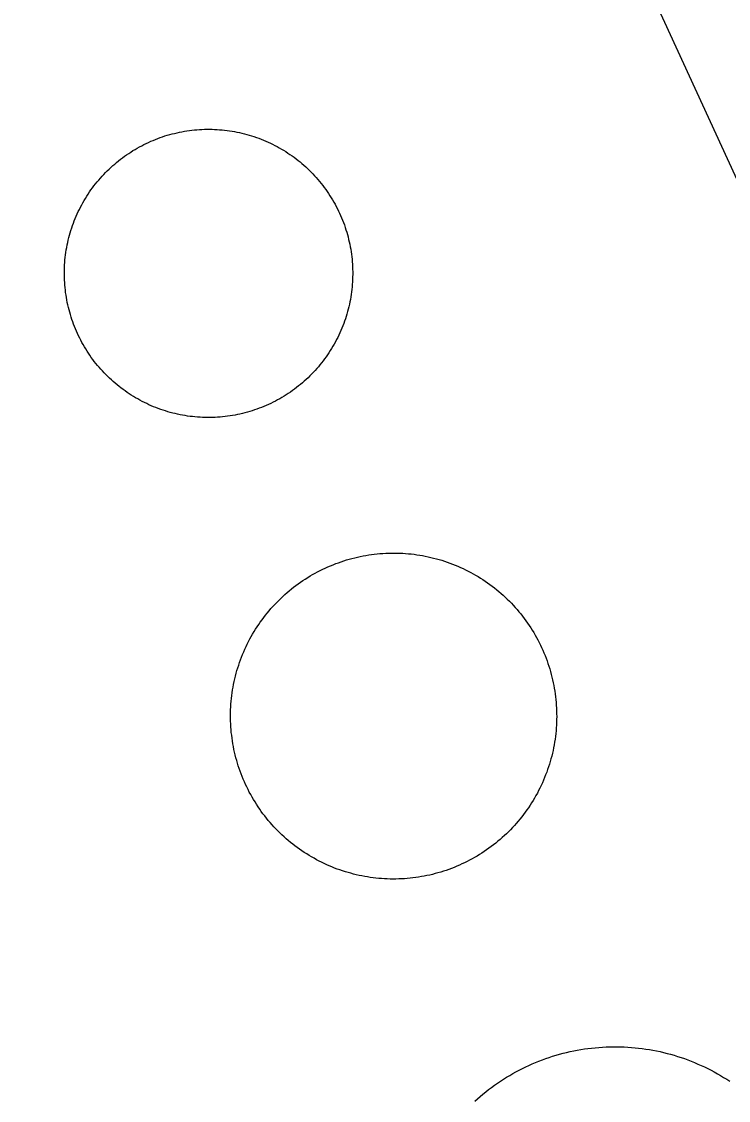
# Model space of a CAD drawing. Extents: x 3651524 to 3689615, y 505651 to 531377.
# Drawn here: x 3679278.1 to 3679316.9, y 515975 to 516034.2 of the extents above; entities that cross this region are included whole.
import ezdxf

# ---------------------------------------------------------------- set-up
doc = ezdxf.new("R2010")
doc.units = 0
doc.layers.add('V-DOMW-TANK', color=7, linetype='Continuous')
doc.layers.add('V-UTIL-LINE', color=7, linetype='Continuous')

msp = doc.modelspace()

# ---------------------------------------------------------------- linework, layer by layer
at = {"layer": 'V-DOMW-TANK'}
for points in [[(3679282.54, 516025.738), (3679282.634, 516025.839), (3679282.73, 516025.939), (3679282.827, 516026.039), (3679282.927, 516026.133), (3679283.027, 516026.228), (3679283.13, 516026.32), (3679283.234, 516026.41), (3679283.339, 516026.5), (3679283.447, 516026.586), (3679283.556, 516026.672), (3679283.664, 516026.756), (3679283.777, 516026.836), (3679283.89, 516026.916), (3679284.004, 516026.994), (3679284.119, 516027.069), (3679284.236, 516027.143), (3679284.352, 516027.213), (3679284.471, 516027.282), (3679284.594, 516027.348), (3679284.717, 516027.416), (3679284.84, 516027.479), (3679284.963, 516027.538), (3679285.088, 516027.598), (3679285.215, 516027.655), (3679285.342, 516027.706), (3679285.469, 516027.76), (3679285.598, 516027.811), (3679285.727, 516027.858), (3679285.858, 516027.903), (3679285.989, 516027.948), (3679286.12, 516027.987), (3679286.253, 516028.024), (3679286.386, 516028.061), (3679286.521, 516028.093), (3679286.654, 516028.124), (3679286.79, 516028.157), (3679286.925, 516028.181), (3679287.062, 516028.206), (3679287.197, 516028.229), (3679287.334, 516028.247), (3679287.472, 516028.263), (3679287.609, 516028.28), (3679287.746, 516028.292), (3679287.883, 516028.302), (3679288.02, 516028.308), (3679288.16, 516028.315), (3679288.297, 516028.317), (3679288.434, 516028.317), (3679288.573, 516028.315), (3679288.711, 516028.31), (3679288.848, 516028.302), (3679288.987, 516028.294), (3679289.126, 516028.282), (3679289.261, 516028.267), (3679289.399, 516028.251), (3679289.536, 516028.233), (3679289.671, 516028.212), (3679289.808, 516028.188), (3679289.943, 516028.161), (3679290.081, 516028.134), (3679290.212, 516028.104), (3679290.349, 516028.069), (3679290.48, 516028.034), (3679290.613, 516027.997), (3679290.744, 516027.956), (3679290.875, 516027.913), (3679291.006, 516027.87), (3679291.137, 516027.823), (3679291.264, 516027.774), (3679291.393, 516027.723), (3679291.52, 516027.667), (3679291.647, 516027.612), (3679291.772, 516027.555), (3679291.897, 516027.493), (3679292.02, 516027.432), (3679292.141, 516027.366), (3679292.262, 516027.301), (3679292.383, 516027.229), (3679292.499, 516027.162), (3679292.618, 516027.088), (3679292.735, 516027.012), (3679292.848, 516026.936), (3679292.962, 516026.856), (3679293.073, 516026.777), (3679293.183, 516026.693), (3679293.292, 516026.609), (3679293.4, 516026.523), (3679293.505, 516026.435), (3679293.609, 516026.342), (3679293.714, 516026.25), (3679293.814, 516026.156), (3679293.912, 516026.062), (3679294.011, 516025.963), (3679294.107, 516025.865), (3679294.201, 516025.765), (3679294.293, 516025.662), (3679294.386, 516025.558), (3679294.474, 516025.451), (3679294.562, 516025.345), (3679294.646, 516025.236)], [(3679280.844, 516018.013), (3679280.803, 516018.144), (3679280.766, 516018.277), (3679280.729, 516018.41), (3679280.697, 516018.544), (3679280.664, 516018.679), (3679280.635, 516018.814), (3679280.609, 516018.949), (3679280.584, 516019.084), (3679280.564, 516019.221), (3679280.543, 516019.357), (3679280.527, 516019.496), (3679280.512, 516019.633), (3679280.5, 516019.77), (3679280.49, 516019.908), (3679280.482, 516020.043), (3679280.476, 516020.184), (3679280.473, 516020.321), (3679280.473, 516020.458), (3679280.476, 516020.598), (3679280.48, 516020.735), (3679280.488, 516020.872), (3679280.496, 516021.011), (3679280.508, 516021.149), (3679280.523, 516021.286), (3679280.539, 516021.423), (3679280.557, 516021.56), (3679280.58, 516021.695), (3679280.603, 516021.835), (3679280.629, 516021.968), (3679280.658, 516022.103), (3679280.689, 516022.236), (3679280.721, 516022.371), (3679280.756, 516022.504), (3679280.795, 516022.64), (3679280.836, 516022.769), (3679280.877, 516022.902), (3679280.922, 516023.031), (3679280.969, 516023.162), (3679281.018, 516023.291), (3679281.069, 516023.418), (3679281.123, 516023.545), (3679281.18, 516023.672), (3679281.237, 516023.797), (3679281.297, 516023.922), (3679281.36, 516024.045), (3679281.424, 516024.165), (3679281.489, 516024.288), (3679281.559, 516024.407), (3679281.631, 516024.526), (3679281.704, 516024.643), (3679281.778, 516024.759), (3679281.856, 516024.876), (3679281.934, 516024.987), (3679282.016, 516025.099), (3679282.098, 516025.208), (3679282.184, 516025.318), (3679282.27, 516025.425), (3679282.358, 516025.529), (3679282.448, 516025.636), (3679282.54, 516025.738)], [(3679294.646, 516025.236), (3679294.73, 516025.126), (3679294.812, 516025.015), (3679294.889, 516024.903), (3679294.967, 516024.788), (3679295.043, 516024.673), (3679295.117, 516024.554), (3679295.188, 516024.438), (3679295.256, 516024.317), (3679295.324, 516024.198), (3679295.389, 516024.075), (3679295.453, 516023.952), (3679295.512, 516023.829), (3679295.571, 516023.705), (3679295.629, 516023.578), (3679295.682, 516023.451), (3679295.733, 516023.326), (3679295.784, 516023.195), (3679295.831, 516023.064), (3679295.877, 516022.934), (3679295.92, 516022.803), (3679295.96, 516022.67), (3679295.997, 516022.539), (3679296.034, 516022.406), (3679296.067, 516022.271), (3679296.1, 516022.138), (3679296.128, 516022.003), (3679296.155, 516021.865), (3679296.18, 516021.73), (3679296.2, 516021.593), (3679296.221, 516021.458), (3679296.237, 516021.321), (3679296.253, 516021.183), (3679296.264, 516021.046), (3679296.274, 516020.907), (3679296.284, 516020.77), (3679296.286, 516020.633), (3679296.29, 516020.495), (3679296.29, 516020.356), (3679296.288, 516020.219), (3679296.284, 516020.08), (3679296.276, 516019.942), (3679296.268, 516019.807), (3679296.255, 516019.668), (3679296.241, 516019.531), (3679296.225, 516019.393), (3679296.206, 516019.256), (3679296.184, 516019.121), (3679296.161, 516018.984), (3679296.135, 516018.849), (3679296.106, 516018.714), (3679296.075, 516018.578), (3679296.042, 516018.445), (3679296.008, 516018.31), (3679295.969, 516018.179), (3679295.93, 516018.044), (3679295.887, 516017.915), (3679295.842, 516017.784), (3679295.795, 516017.655), (3679295.743, 516017.526), (3679295.694, 516017.397), (3679295.641, 516017.272), (3679295.584, 516017.143), (3679295.526, 516017.018), (3679295.467, 516016.895), (3679295.403, 516016.772), (3679295.34, 516016.649), (3679295.272, 516016.528), (3679295.205, 516016.41), (3679295.133, 516016.291), (3679295.061, 516016.172), (3679294.986, 516016.057), (3679294.908, 516015.943), (3679294.83, 516015.83), (3679294.748, 516015.717), (3679294.666, 516015.607), (3679294.58, 516015.498), (3679294.494, 516015.39), (3679294.406, 516015.285), (3679294.316, 516015.181), (3679294.226, 516015.076), (3679294.13, 516014.976), (3679294.033, 516014.876), (3679293.937, 516014.779), (3679293.839, 516014.683), (3679293.736, 516014.589), (3679293.634, 516014.495), (3679293.529, 516014.405), (3679293.425, 516014.317), (3679293.317, 516014.23), (3679293.208, 516014.144), (3679293.099, 516014.061), (3679292.987, 516013.979), (3679292.874, 516013.899), (3679292.759, 516013.823), (3679292.643, 516013.747), (3679292.528, 516013.673), (3679292.409, 516013.604), (3679292.29, 516013.532), (3679292.17, 516013.465), (3679292.049, 516013.401)], [(3679292.049, 516013.401), (3679291.924, 516013.338), (3679291.801, 516013.276), (3679291.676, 516013.219), (3679291.549, 516013.161), (3679291.42, 516013.106), (3679291.295, 516013.055), (3679291.166, 516013.008), (3679291.037, 516012.959), (3679290.906, 516012.914), (3679290.775, 516012.871), (3679290.644, 516012.83), (3679290.511, 516012.791), (3679290.376, 516012.754), (3679290.242, 516012.721), (3679290.107, 516012.69), (3679289.974, 516012.66), (3679289.839, 516012.633), (3679289.702, 516012.611), (3679289.567, 516012.59), (3679289.429, 516012.568), (3679289.292, 516012.551), (3679289.153, 516012.537), (3679289.018, 516012.525), (3679288.881, 516012.514), (3679288.743, 516012.506), (3679288.604, 516012.502), (3679288.467, 516012.498), (3679288.33, 516012.498), (3679288.19, 516012.498), (3679288.053, 516012.506), (3679287.914, 516012.512), (3679287.777, 516012.52), (3679287.639, 516012.533), (3679287.502, 516012.547), (3679287.367, 516012.563), (3679287.228, 516012.582), (3679287.093, 516012.604), (3679286.955, 516012.627), (3679286.82, 516012.654), (3679286.685, 516012.682), (3679286.552, 516012.713), (3679286.417, 516012.746), (3679286.284, 516012.781), (3679286.151, 516012.819), (3679286.019, 516012.858), (3679285.888, 516012.901), (3679285.757, 516012.948), (3679285.626, 516012.993), (3679285.497, 516013.043), (3679285.37, 516013.094), (3679285.243, 516013.147), (3679285.116, 516013.202), (3679284.991, 516013.262), (3679284.866, 516013.321), (3679284.744, 516013.385), (3679284.621, 516013.448), (3679284.504, 516013.516), (3679284.381, 516013.583), (3679284.262, 516013.655), (3679284.144, 516013.727), (3679284.031, 516013.802), (3679283.916, 516013.88), (3679283.801, 516013.958), (3679283.691, 516014.04), (3679283.58, 516014.122), (3679283.472, 516014.206), (3679283.363, 516014.294), (3679283.259, 516014.382), (3679283.154, 516014.472), (3679283.05, 516014.564), (3679282.95, 516014.659), (3679282.851, 516014.755), (3679282.753, 516014.851), (3679282.657, 516014.951), (3679282.562, 516015.052), (3679282.47, 516015.152), (3679282.378, 516015.259), (3679282.29, 516015.361), (3679282.202, 516015.47), (3679282.116, 516015.578), (3679282.034, 516015.689), (3679281.952, 516015.801), (3679281.874, 516015.914), (3679281.797, 516016.027), (3679281.721, 516016.143), (3679281.647, 516016.26), (3679281.575, 516016.379), (3679281.506, 516016.498), (3679281.44, 516016.618), (3679281.375, 516016.739), (3679281.313, 516016.862), (3679281.254, 516016.987), (3679281.194, 516017.112), (3679281.135, 516017.237), (3679281.082, 516017.364), (3679281.031, 516017.493), (3679280.979, 516017.622), (3679280.932, 516017.751), (3679280.887, 516017.882), (3679280.844, 516018.013)], [(3679290.285, 515992.651), (3679290.226, 515992.796), (3679290.171, 515992.942), (3679290.115, 515993.085), (3679290.064, 515993.236), (3679290.015, 515993.386), (3679289.968, 515993.531), (3679289.925, 515993.681), (3679289.884, 515993.83), (3679289.845, 515993.984), (3679289.812, 515994.136), (3679289.776, 515994.289), (3679289.745, 515994.441), (3679289.718, 515994.594), (3679289.694, 515994.75), (3679289.669, 515994.904), (3679289.651, 515995.059), (3679289.63, 515995.215), (3679289.618, 515995.368), (3679289.608, 515995.524), (3679289.597, 515995.682), (3679289.591, 515995.837), (3679289.589, 515995.993), (3679289.587, 515996.149), (3679289.589, 515996.304), (3679289.593, 515996.462), (3679289.603, 515996.618), (3679289.612, 515996.773), (3679289.624, 515996.929), (3679289.64, 515997.085), (3679289.659, 515997.238), (3679289.679, 515997.394), (3679289.702, 515997.547), (3679289.728, 515997.701), (3679289.757, 515997.855), (3679289.79, 515998.008), (3679289.825, 515998.16), (3679289.862, 515998.311), (3679289.898, 515998.463), (3679289.943, 515998.612), (3679289.989, 515998.762), (3679290.036, 515998.911), (3679290.085, 515999.059), (3679290.14, 515999.206), (3679290.193, 515999.352), (3679290.251, 515999.499), (3679290.312, 515999.643), (3679290.374, 515999.784), (3679290.439, 515999.927), (3679290.507, 516000.067), (3679290.576, 516000.206), (3679290.65, 516000.345), (3679290.724, 516000.48), (3679290.802, 516000.617), (3679290.881, 516000.749), (3679290.963, 516000.884), (3679291.047, 516001.015), (3679291.135, 516001.146), (3679291.223, 516001.275), (3679291.316, 516001.4), (3679291.408, 516001.527), (3679291.504, 516001.65), (3679291.602, 516001.77), (3679291.701, 516001.891), (3679291.803, 516002.01), (3679291.907, 516002.127), (3679292.012, 516002.239), (3679292.12, 516002.354), (3679292.231, 516002.465), (3679292.342, 516002.573), (3679292.456, 516002.682), (3679292.571, 516002.786), (3679292.688, 516002.889), (3679292.809, 516002.991), (3679292.929, 516003.089), (3679293.05, 516003.186), (3679293.175, 516003.28), (3679293.302, 516003.372), (3679293.429, 516003.462), (3679293.558, 516003.55), (3679293.689, 516003.636), (3679293.82, 516003.72), (3679293.953, 516003.802), (3679294.089, 516003.88), (3679294.226, 516003.956), (3679294.363, 516004.031), (3679294.5, 516004.101), (3679294.644, 516004.171), (3679294.783, 516004.24), (3679294.924, 516004.302), (3679295.068, 516004.363), (3679295.213, 516004.423), (3679295.356, 516004.48), (3679295.504, 516004.533), (3679295.651, 516004.584), (3679295.801, 516004.634), (3679295.948, 516004.681), (3679296.1, 516004.724), (3679296.249, 516004.767), (3679296.403, 516004.804), (3679296.552, 516004.84)], [(3679296.552, 516004.84), (3679296.706, 516004.873), (3679296.857, 516004.904), (3679297.011, 516004.933), (3679297.167, 516004.957), (3679297.32, 516004.98), (3679297.476, 516005), (3679297.632, 516005.017), (3679297.785, 516005.031), (3679297.941, 516005.045), (3679298.099, 516005.051), (3679298.254, 516005.057), (3679298.41, 516005.062), (3679298.566, 516005.062), (3679298.721, 516005.06), (3679298.879, 516005.055), (3679299.035, 516005.049), (3679299.19, 516005.039), (3679299.346, 516005.025), (3679299.501, 516005.01), (3679299.655, 516004.992), (3679299.811, 516004.971), (3679299.964, 516004.947), (3679300.12, 516004.92), (3679300.272, 516004.892), (3679300.425, 516004.861), (3679300.579, 516004.826), (3679300.73, 516004.789), (3679300.88, 516004.75), (3679301.031, 516004.707), (3679301.181, 516004.662), (3679301.328, 516004.615), (3679301.478, 516004.564), (3679301.623, 516004.513), (3679301.771, 516004.457), (3679301.916, 516004.4), (3679302.059, 516004.339), (3679302.203, 516004.277), (3679302.344, 516004.212), (3679302.483, 516004.144), (3679302.625, 516004.072), (3679302.762, 516003.999), (3679302.899, 516003.925), (3679303.034, 516003.849), (3679303.169, 516003.769), (3679303.303, 516003.687), (3679303.434, 516003.601), (3679303.563, 516003.515), (3679303.692, 516003.427), (3679303.819, 516003.335), (3679303.944, 516003.243), (3679304.066, 516003.147), (3679304.189, 516003.048), (3679304.308, 516002.95), (3679304.427, 516002.848), (3679304.544, 516002.743), (3679304.658, 516002.637), (3679304.771, 516002.53), (3679304.884, 516002.422), (3679304.992, 516002.309), (3679305.099, 516002.194), (3679305.203, 516002.08), (3679305.308, 516001.961), (3679305.406, 516001.842), (3679305.506, 516001.721), (3679305.605, 516001.6), (3679305.699, 516001.476), (3679305.791, 516001.349), (3679305.881, 516001.222), (3679305.969, 516001.093), (3679306.055, 516000.964), (3679306.137, 516000.83), (3679306.219, 516000.697), (3679306.297, 516000.562), (3679306.375, 516000.427), (3679306.448, 516000.29), (3679306.52, 516000.15), (3679306.59, 516000.009), (3679306.655, 515999.87), (3679306.721, 515999.727), (3679306.782, 515999.583), (3679306.841, 515999.44), (3679306.897, 515999.292), (3679306.952, 515999.147), (3679307.003, 515999), (3679307.052, 515998.852), (3679307.1, 515998.703), (3679307.143, 515998.553), (3679307.184, 515998.401), (3679307.222, 515998.25), (3679307.257, 515998.098), (3679307.292, 515997.945), (3679307.323, 515997.793), (3679307.349, 515997.64), (3679307.374, 515997.486), (3679307.399, 515997.33), (3679307.417, 515997.177), (3679307.433, 515997.021), (3679307.45, 515996.865), (3679307.46, 515996.71), (3679307.47, 515996.554)], [(3679307.47, 515996.554), (3679307.476, 515996.399), (3679307.478, 515996.241), (3679307.48, 515996.085), (3679307.478, 515995.93), (3679307.474, 515995.774), (3679307.466, 515995.618), (3679307.456, 515995.463), (3679307.444, 515995.307), (3679307.427, 515995.151), (3679307.409, 515994.996), (3679307.388, 515994.84), (3679307.366, 515994.686), (3679307.339, 515994.533), (3679307.31, 515994.379), (3679307.278, 515994.226), (3679307.243, 515994.074), (3679307.206, 515993.923), (3679307.165, 515993.773), (3679307.124, 515993.621), (3679307.079, 515993.472), (3679307.032, 515993.322), (3679306.983, 515993.177), (3679306.93, 515993.028), (3679306.874, 515992.882), (3679306.817, 515992.737), (3679306.755, 515992.593), (3679306.694, 515992.45), (3679306.629, 515992.309), (3679306.561, 515992.167), (3679306.491, 515992.028), (3679306.418, 515991.889), (3679306.344, 515991.754), (3679306.266, 515991.616), (3679306.186, 515991.483), (3679306.104, 515991.35), (3679306.02, 515991.219), (3679305.932, 515991.086), (3679305.844, 515990.961), (3679305.752, 515990.834), (3679305.66, 515990.709), (3679305.564, 515990.584), (3679305.465, 515990.463), (3679305.367, 515990.341), (3679305.265, 515990.222), (3679305.16, 515990.109), (3679305.056, 515989.994), (3679304.947, 515989.88), (3679304.837, 515989.769), (3679304.726, 515989.661), (3679304.611, 515989.554), (3679304.497, 515989.45), (3679304.38, 515989.345), (3679304.259, 515989.245), (3679304.138, 515989.147), (3679304.017, 515989.048), (3679303.892, 515988.954), (3679303.765, 515988.862), (3679303.638, 515988.772), (3679303.509, 515988.684), (3679303.38, 515988.598), (3679303.247, 515988.514), (3679303.114, 515988.436), (3679302.979, 515988.354), (3679302.844, 515988.278), (3679302.705, 515988.205), (3679302.567, 515988.133), (3679302.424, 515988.063), (3679302.285, 515987.998), (3679302.143, 515987.932), (3679302, 515987.871), (3679301.855, 515987.811), (3679301.711, 515987.754), (3679301.564, 515987.701), (3679301.416, 515987.649), (3679301.267, 515987.6), (3679301.119, 515987.553), (3679300.968, 515987.508), (3679300.818, 515987.469), (3679300.667, 515987.43), (3679300.515, 515987.393), (3679300.362, 515987.359), (3679300.21, 515987.332), (3679300.056, 515987.303), (3679299.901, 515987.277), (3679299.747, 515987.254), (3679299.594, 515987.236), (3679299.438, 515987.217), (3679299.282, 515987.203), (3679299.127, 515987.191), (3679298.969, 515987.181), (3679298.813, 515987.176), (3679298.658, 515987.172), (3679298.502, 515987.172), (3679298.346, 515987.174), (3679298.189, 515987.178), (3679298.033, 515987.187), (3679297.877, 515987.197), (3679297.722, 515987.209), (3679297.566, 515987.224), (3679297.413, 515987.24)], [(3679297.413, 515987.24), (3679297.257, 515987.264), (3679297.103, 515987.287), (3679296.948, 515987.314), (3679296.796, 515987.342), (3679296.642, 515987.375), (3679296.489, 515987.408), (3679296.337, 515987.445), (3679296.188, 515987.486), (3679296.036, 515987.527), (3679295.887, 515987.572), (3679295.739, 515987.619), (3679295.59, 515987.67), (3679295.444, 515987.723), (3679295.299, 515987.776), (3679295.154, 515987.836), (3679295.008, 515987.895), (3679294.865, 515987.959), (3679294.723, 515988.024), (3679294.584, 515988.092), (3679294.443, 515988.161), (3679294.306, 515988.233), (3679294.168, 515988.309), (3679294.033, 515988.387), (3679293.898, 515988.467), (3679293.765, 515988.549), (3679293.634, 515988.633), (3679293.505, 515988.719), (3679293.376, 515988.809), (3679293.249, 515988.899), (3679293.124, 515988.993), (3679293.003, 515989.087), (3679292.878, 515989.185), (3679292.759, 515989.286), (3679292.641, 515989.386), (3679292.526, 515989.491), (3679292.409, 515989.595), (3679292.297, 515989.706), (3679292.186, 515989.814), (3679292.075, 515989.927), (3679291.969, 515990.04), (3679291.864, 515990.156), (3679291.76, 515990.273), (3679291.662, 515990.392), (3679291.561, 515990.513), (3679291.465, 515990.635), (3679291.369, 515990.758), (3679291.277, 515990.885), (3679291.187, 515991.012), (3679291.099, 515991.141), (3679291.013, 515991.272), (3679290.931, 515991.403), (3679290.849, 515991.537), (3679290.771, 515991.672), (3679290.693, 515991.809), (3679290.619, 515991.946), (3679290.548, 515992.085), (3679290.478, 515992.225), (3679290.412, 515992.366), (3679290.349, 515992.507), (3679290.285, 515992.651)], [(3679302.985, 515974.981), (3679303.133, 515975.114), (3679303.282, 515975.243), (3679303.434, 515975.374), (3679303.589, 515975.497), (3679303.747, 515975.617), (3679303.905, 515975.738), (3679304.066, 515975.855), (3679304.228, 515975.968), (3679304.392, 515976.08), (3679304.56, 515976.189), (3679304.73, 515976.293), (3679304.902, 515976.396), (3679305.072, 515976.496), (3679305.246, 515976.592), (3679305.422, 515976.687), (3679305.598, 515976.773), (3679305.779, 515976.865), (3679305.959, 515976.947), (3679306.139, 515977.027), (3679306.323, 515977.104), (3679306.508, 515977.18), (3679306.694, 515977.25), (3679306.88, 515977.319), (3679307.069, 515977.383), (3679307.257, 515977.444), (3679307.448, 515977.502), (3679307.638, 515977.557), (3679307.831, 515977.61), (3679308.023, 515977.657), (3679308.218, 515977.702), (3679308.412, 515977.743), (3679308.607, 515977.78), (3679308.803, 515977.815), (3679309, 515977.846), (3679309.197, 515977.874)], [(3679309.197, 515977.874), (3679309.393, 515977.897), (3679309.592, 515977.917), (3679309.793, 515977.936), (3679309.989, 515977.95), (3679310.188, 515977.96), (3679310.389, 515977.969), (3679310.585, 515977.971), (3679310.784, 515977.971), (3679310.985, 515977.969), (3679311.181, 515977.958), (3679311.38, 515977.948), (3679311.579, 515977.936), (3679311.777, 515977.917), (3679311.974, 515977.897), (3679312.172, 515977.872), (3679312.369, 515977.844), (3679312.566, 515977.813), (3679312.76, 515977.778), (3679312.957, 515977.741), (3679313.151, 515977.7), (3679313.344, 515977.655), (3679313.538, 515977.606), (3679313.729, 515977.555), (3679313.921, 515977.5), (3679314.112, 515977.442), (3679314.3, 515977.381), (3679314.489, 515977.315), (3679314.675, 515977.248), (3679314.861, 515977.176), (3679315.046, 515977.1), (3679315.228, 515977.022), (3679315.41, 515976.943), (3679315.591, 515976.859), (3679315.769, 515976.771), (3679315.945, 515976.68), (3679316.121, 515976.586), (3679316.295, 515976.49), (3679316.467, 515976.392), (3679316.637, 515976.289), (3679316.807, 515976.183), (3679316.973, 515976.074)]]:
    msp.add_lwpolyline(points, dxfattribs=at)
at = {"layer": 'V-UTIL-LINE'}
msp.add_lwpolyline([(3679278.897, 515454.631), (3679325.116, 515476.78), (3679428.075, 515523.528), (3679467.014, 515541.216), (3679489.64, 515562.452), (3679537.844, 515585.879), (3679459.213, 515740.46), (3679409.715, 515835.606), (3679362.77, 515926.779), (3679294.517, 516075.292), (3679269.834, 516126.795), (3679273.906, 516135.241), (3679248.555, 516186.099)], dxfattribs=at)

doc.saveas('drawing.dxf')
